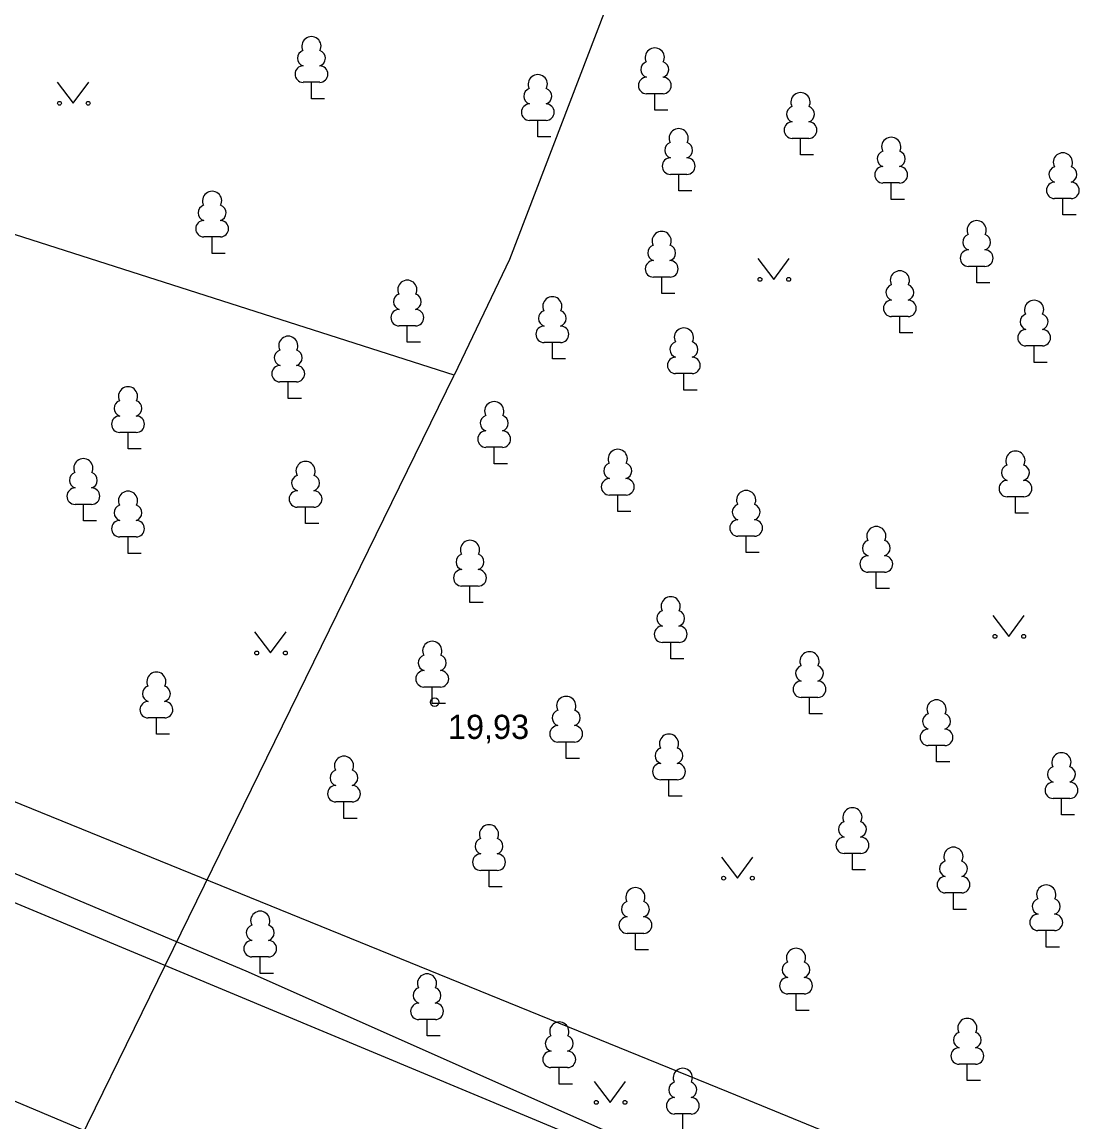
# Model space of a CAD drawing. Extents: x 713497 to 713863, y 6590062 to 6590327.
# Drawn here: x 713803.4 to 713833.96, y 6590221.2 to 6590253 of the extents above; entities that cross this region are included whole.
import ezdxf

# ---------------------------------------------------------------- set-up
doc = ezdxf.new("R2010")
doc.units = 0
for name, color, linetype in [('HALJASTUS', 7, 'Continuous'), ('KORGUS', 7, 'Continuous'), ('KPKAABEL', 7, 'Continuous'), ('MPKAABEL', 7, 'Continuous'), ('PUU', 7, 'Continuous'), ('SITRASS', 7, 'Continuous'), ('TEE', 7, 'Continuous')]:
    doc.layers.add(name, color=color, linetype=linetype)

msp = doc.modelspace()

# ---------------------------------------------------------------- linework, layer by layer
at = {"layer": 'HALJASTUS'}
for p, q in [((713804.417, 6590251.257), (713804.88, 6590250.65)), ((713804.88, 6590250.65), (713805.326, 6590251.257)), ((713824.657, 6590246.167), (713825.12, 6590245.56)), ((713825.12, 6590245.56), (713825.566, 6590246.167)), ((713831.447, 6590235.847), (713831.91, 6590235.24)), ((713831.91, 6590235.24), (713832.356, 6590235.847)), ((713810.117, 6590235.367), (713810.58, 6590234.76)), ((713810.58, 6590234.76), (713811.026, 6590235.367)), ((713823.607, 6590228.857), (713824.07, 6590228.25)), ((713824.07, 6590228.25), (713824.516, 6590228.857)), ((713819.927, 6590222.377), (713820.39, 6590221.77)), ((713820.39, 6590221.77), (713820.836, 6590222.377))]:
    msp.add_line(p, q, dxfattribs=at)
for centre in [(713804.479, 6590250.65), (713805.308, 6590250.65), (713824.719, 6590245.56), (713825.548, 6590245.56), (713831.509, 6590235.24), (713832.338, 6590235.24), (713810.179, 6590234.76), (713811.008, 6590234.76), (713823.669, 6590228.25), (713824.498, 6590228.25), (713819.989, 6590221.77), (713820.818, 6590221.77)]:
    msp.add_circle(centre, 0.055, dxfattribs=at)
at = {"layer": 'KORGUS'}
msp.add_circle((713815.32, 6590233.34), 0.125, dxfattribs=at)
at = {"layer": 'KPKAABEL'}
for points in [[(713863.358, 6590307.496), (713846.983, 6590310.189), (713845.732, 6590309.62), (713844.539, 6590307.426), (713843.803, 6590302.325), (713840.539, 6590295.308), (713831.48, 6590282.65), (713817.48, 6590246.13), (713815.88, 6590242.79)], [(713815.88, 6590242.79), (713794.35, 6590249.68), (713754.19, 6590262.29), (713731.48, 6590269.02), (713706.45, 6590275.72)], [(713794.45, 6590198.59), (713796.04, 6590202.27), (713815.88, 6590242.79)]]:
    msp.add_lwpolyline(points, dxfattribs=at)
at = {"layer": 'MPKAABEL'}
msp.add_lwpolyline([(713830.25, 6590216.56), (713828.46, 6590217.3), (713809.94, 6590225.53), (713802.35, 6590228.73)], dxfattribs=at)
at = {"layer": 'PUU'}
for p, q in [((713812, 6590251.255), (713811.52, 6590251.255)), ((713811.76, 6590250.78), (713811.76, 6590251.255)), ((713812.14, 6590250.78), (713811.76, 6590250.78)), ((713821.92, 6590250.925), (713821.44, 6590250.925)), ((713821.68, 6590250.45), (713821.68, 6590250.925)), ((713822.06, 6590250.45), (713821.68, 6590250.45)), ((713818.54, 6590250.155), (713818.06, 6590250.155)), ((713818.3, 6590249.68), (713818.3, 6590250.155)), ((713818.68, 6590249.68), (713818.3, 6590249.68)), ((713826.13, 6590249.635), (713825.65, 6590249.635)), ((713825.89, 6590249.16), (713825.89, 6590249.635)), ((713826.27, 6590249.16), (713825.89, 6590249.16)), ((713822.61, 6590248.595), (713822.13, 6590248.595)), ((713822.37, 6590248.12), (713822.37, 6590248.595)), ((713828.75, 6590248.345), (713828.27, 6590248.345)), ((713828.51, 6590247.87), (713828.51, 6590248.345)), ((713822.75, 6590248.12), (713822.37, 6590248.12)), ((713828.89, 6590247.87), (713828.51, 6590247.87)), ((713833.71, 6590247.895), (713833.23, 6590247.895)), ((713833.47, 6590247.42), (713833.47, 6590247.895)), ((713833.85, 6590247.42), (713833.47, 6590247.42)), ((713809.13, 6590246.785), (713808.65, 6590246.785)), ((713808.89, 6590246.31), (713808.89, 6590246.785)), ((713809.27, 6590246.31), (713808.89, 6590246.31)), ((713831.22, 6590245.935), (713830.74, 6590245.935)), ((713830.98, 6590245.46), (713830.98, 6590245.935)), ((713822.12, 6590245.625), (713821.64, 6590245.625)), ((713821.88, 6590245.15), (713821.88, 6590245.625)), ((713831.36, 6590245.46), (713830.98, 6590245.46)), ((713822.26, 6590245.15), (713821.88, 6590245.15)), ((713829, 6590244.485), (713828.52, 6590244.485)), ((713828.76, 6590244.01), (713828.76, 6590244.485)), ((713814.77, 6590244.215), (713814.29, 6590244.215)), ((713814.53, 6590243.74), (713814.53, 6590244.215)), ((713829.14, 6590244.01), (713828.76, 6590244.01)), ((713814.91, 6590243.74), (713814.53, 6590243.74)), ((713818.96, 6590243.735), (713818.48, 6590243.735)), ((713818.72, 6590243.26), (713818.72, 6590243.735)), ((713832.88, 6590243.635), (713832.4, 6590243.635)), ((713832.64, 6590243.16), (713832.64, 6590243.635)), ((713819.1, 6590243.26), (713818.72, 6590243.26)), ((713833.02, 6590243.16), (713832.64, 6590243.16)), ((713822.76, 6590242.835), (713822.28, 6590242.835)), ((713822.52, 6590242.36), (713822.52, 6590242.835)), ((713811.33, 6590242.595), (713810.85, 6590242.595)), ((713811.09, 6590242.12), (713811.09, 6590242.595)), ((713822.9, 6590242.36), (713822.52, 6590242.36)), ((713811.47, 6590242.12), (713811.09, 6590242.12)), ((713806.7, 6590241.135), (713806.22, 6590241.135)), ((713806.46, 6590240.66), (713806.46, 6590241.135)), ((713806.84, 6590240.66), (713806.46, 6590240.66)), ((713817.28, 6590240.705), (713816.8, 6590240.705)), ((713817.04, 6590240.23), (713817.04, 6590240.705)), ((713817.42, 6590240.23), (713817.04, 6590240.23)), ((713820.85, 6590239.325), (713820.37, 6590239.325)), ((713820.61, 6590238.85), (713820.61, 6590239.325)), ((713805.41, 6590239.055), (713804.93, 6590239.055)), ((713805.17, 6590238.58), (713805.17, 6590239.055)), ((713832.34, 6590239.275), (713831.86, 6590239.275)), ((713832.1, 6590238.8), (713832.1, 6590239.275)), ((713811.83, 6590238.975), (713811.35, 6590238.975)), ((713811.59, 6590238.5), (713811.59, 6590238.975)), ((713820.99, 6590238.85), (713820.61, 6590238.85)), ((713832.48, 6590238.8), (713832.1, 6590238.8)), ((713805.55, 6590238.58), (713805.17, 6590238.58)), ((713811.97, 6590238.5), (713811.59, 6590238.5)), ((713806.7, 6590238.115), (713806.22, 6590238.115)), ((713806.46, 6590237.64), (713806.46, 6590238.115)), ((713824.56, 6590238.135), (713824.08, 6590238.135)), ((713824.32, 6590237.66), (713824.32, 6590238.135)), ((713806.84, 6590237.64), (713806.46, 6590237.64)), ((713824.7, 6590237.66), (713824.32, 6590237.66)), ((713828.32, 6590237.095), (713827.84, 6590237.095)), ((713828.08, 6590236.62), (713828.08, 6590237.095)), ((713816.58, 6590236.695), (713816.1, 6590236.695)), ((713816.34, 6590236.22), (713816.34, 6590236.695)), ((713828.46, 6590236.62), (713828.08, 6590236.62)), ((713816.72, 6590236.22), (713816.34, 6590236.22)), ((713822.38, 6590235.065), (713821.9, 6590235.065)), ((713822.14, 6590234.59), (713822.14, 6590235.065)), ((713822.52, 6590234.59), (713822.14, 6590234.59)), ((713815.49, 6590233.775), (713815.01, 6590233.775)), ((713815.25, 6590233.3), (713815.25, 6590233.775)), ((713815.63, 6590233.3), (713815.25, 6590233.3)), ((713826.39, 6590233.475), (713825.91, 6590233.475)), ((713826.15, 6590233), (713826.15, 6590233.475)), ((713826.53, 6590233), (713826.15, 6590233)), ((713807.52, 6590232.885), (713807.04, 6590232.885)), ((713807.28, 6590232.41), (713807.28, 6590232.885)), ((713807.66, 6590232.41), (713807.28, 6590232.41)), ((713819.36, 6590232.185), (713818.88, 6590232.185)), ((713819.12, 6590231.71), (713819.12, 6590232.185)), ((713830.06, 6590232.085), (713829.58, 6590232.085)), ((713829.82, 6590231.61), (713829.82, 6590232.085)), ((713819.5, 6590231.71), (713819.12, 6590231.71)), ((713830.2, 6590231.61), (713829.82, 6590231.61)), ((713822.33, 6590231.095), (713821.85, 6590231.095)), ((713822.09, 6590230.62), (713822.09, 6590231.095)), ((713812.94, 6590230.455), (713812.46, 6590230.455)), ((713812.7, 6590229.98), (713812.7, 6590230.455)), ((713822.47, 6590230.62), (713822.09, 6590230.62)), ((713833.67, 6590230.555), (713833.19, 6590230.555)), ((713833.43, 6590230.08), (713833.43, 6590230.555)), ((713813.08, 6590229.98), (713812.7, 6590229.98)), ((713833.81, 6590230.08), (713833.43, 6590230.08)), ((713827.63, 6590228.965), (713827.15, 6590228.965)), ((713827.39, 6590228.49), (713827.39, 6590228.965)), ((713817.13, 6590228.475), (713816.65, 6590228.475)), ((713816.89, 6590228), (713816.89, 6590228.475)), ((713827.77, 6590228.49), (713827.39, 6590228.49)), ((713817.27, 6590228), (713816.89, 6590228)), ((713830.55, 6590227.825), (713830.07, 6590227.825)), ((713830.31, 6590227.35), (713830.31, 6590227.825)), ((713830.69, 6590227.35), (713830.31, 6590227.35)), ((713821.36, 6590226.655), (713820.88, 6590226.655)), ((713821.12, 6590226.18), (713821.12, 6590226.655)), ((713833.23, 6590226.735), (713832.75, 6590226.735)), ((713832.99, 6590226.26), (713832.99, 6590226.735)), ((713810.52, 6590225.975), (713810.04, 6590225.975)), ((713810.28, 6590225.5), (713810.28, 6590225.975)), ((713821.5, 6590226.18), (713821.12, 6590226.18)), ((713833.37, 6590226.26), (713832.99, 6590226.26)), ((713810.66, 6590225.5), (713810.28, 6590225.5)), ((713826, 6590224.905), (713825.52, 6590224.905)), ((713825.76, 6590224.43), (713825.76, 6590224.905)), ((713826.14, 6590224.43), (713825.76, 6590224.43)), ((713815.34, 6590224.165), (713814.86, 6590224.165)), ((713815.1, 6590223.69), (713815.1, 6590224.165)), ((713815.48, 6590223.69), (713815.1, 6590223.69)), ((713830.95, 6590222.875), (713830.47, 6590222.875)), ((713830.71, 6590222.4), (713830.71, 6590222.875)), ((713819.16, 6590222.775), (713818.68, 6590222.775)), ((713818.92, 6590222.3), (713818.92, 6590222.775)), ((713819.3, 6590222.3), (713818.92, 6590222.3)), ((713831.09, 6590222.4), (713830.71, 6590222.4)), ((713822.73, 6590221.435), (713822.25, 6590221.435)), ((713822.49, 6590220.96), (713822.49, 6590221.435))]:
    msp.add_line(p, q, dxfattribs=at)
for centre, radius, start, end in [((713811.76, 6590252.3), 0.277, 332.5799, 207.4201), ((713811.59, 6590251.953), 0.233, 109.0217, 253.1415), ((713811.93, 6590251.953), 0.233, 286.8508, 70.9859), ((713821.68, 6590251.97), 0.277, 332.5799, 207.4201), ((713811.523, 6590251.492), 0.238, 90.0016, 269.3953), ((713811.997, 6590251.492), 0.238, 270.6047, 89.9984), ((713821.51, 6590251.623), 0.233, 109.0217, 253.1415), ((713821.85, 6590251.623), 0.233, 286.8508, 70.9859), ((713818.3, 6590251.2), 0.277, 332.5799, 207.4201), ((713821.443, 6590251.162), 0.238, 90.0016, 269.3953), ((713821.917, 6590251.162), 0.238, 270.6047, 89.9984), ((713818.13, 6590250.853), 0.233, 109.0217, 253.1415), ((713818.47, 6590250.853), 0.233, 286.8508, 70.9859), ((713825.89, 6590250.68), 0.277, 332.5799, 207.4201), ((713818.063, 6590250.392), 0.238, 90.0016, 269.3953), ((713818.537, 6590250.392), 0.238, 270.6047, 89.9984), ((713825.72, 6590250.333), 0.233, 109.0217, 253.1415), ((713826.06, 6590250.333), 0.233, 286.8508, 70.9859), ((713822.37, 6590249.64), 0.277, 332.5799, 207.4201), ((713825.653, 6590249.872), 0.238, 90.0016, 269.3953), ((713826.127, 6590249.872), 0.238, 270.6047, 89.9984), ((713822.2, 6590249.293), 0.233, 109.0217, 253.1415), ((713822.54, 6590249.293), 0.233, 286.8508, 70.9859), ((713828.51, 6590249.39), 0.277, 332.5799, 207.4201), ((713828.34, 6590249.043), 0.233, 109.0217, 253.1415), ((713828.68, 6590249.043), 0.233, 286.8508, 70.9859), ((713833.47, 6590248.94), 0.277, 332.5799, 207.4201), ((713822.133, 6590248.832), 0.238, 90.0016, 269.3953), ((713822.607, 6590248.832), 0.238, 270.6047, 89.9984), ((713828.273, 6590248.582), 0.238, 90.0016, 269.3953), ((713828.747, 6590248.582), 0.238, 270.6047, 89.9984), ((713833.3, 6590248.593), 0.233, 109.0217, 253.1415), ((713833.64, 6590248.593), 0.233, 286.8508, 70.9859), ((713833.233, 6590248.132), 0.238, 90.0016, 269.3953), ((713833.707, 6590248.132), 0.238, 270.6047, 89.9984), ((713808.89, 6590247.83), 0.277, 332.5799, 207.4201), ((713808.72, 6590247.483), 0.233, 109.0217, 253.1415), ((713809.06, 6590247.483), 0.233, 286.8508, 70.9859), ((713808.653, 6590247.022), 0.238, 90.0016, 269.3953), ((713809.127, 6590247.022), 0.238, 270.6047, 89.9984), ((713821.88, 6590246.67), 0.277, 332.5799, 207.4201), ((713830.98, 6590246.98), 0.277, 332.5799, 207.4201), ((713830.81, 6590246.633), 0.233, 109.0217, 253.1415), ((713831.15, 6590246.633), 0.233, 286.8508, 70.9859), ((713821.71, 6590246.323), 0.233, 109.0217, 253.1415), ((713822.05, 6590246.323), 0.233, 286.8508, 70.9859), ((713830.743, 6590246.172), 0.238, 90.0016, 269.3953), ((713831.217, 6590246.172), 0.238, 270.6047, 89.9984), ((713821.643, 6590245.862), 0.238, 90.0016, 269.3953), ((713822.117, 6590245.862), 0.238, 270.6047, 89.9984), ((713828.76, 6590245.53), 0.277, 332.5799, 207.4201), ((713814.53, 6590245.26), 0.277, 332.5799, 207.4201), ((713828.59, 6590245.183), 0.233, 109.0217, 253.1415), ((713828.93, 6590245.183), 0.233, 286.8508, 70.9859), ((713814.36, 6590244.913), 0.233, 109.0217, 253.1415), ((713814.7, 6590244.913), 0.233, 286.8508, 70.9859), ((713818.72, 6590244.78), 0.277, 332.5799, 207.4201), ((713828.523, 6590244.722), 0.238, 90.0016, 269.3953), ((713828.997, 6590244.722), 0.238, 270.6047, 89.9984), ((713832.64, 6590244.68), 0.277, 332.5799, 207.4201), ((713814.293, 6590244.452), 0.238, 90.0016, 269.3953), ((713814.767, 6590244.452), 0.238, 270.6047, 89.9984), ((713818.55, 6590244.433), 0.233, 109.0217, 253.1415), ((713818.89, 6590244.433), 0.233, 286.8508, 70.9859), ((713832.47, 6590244.333), 0.233, 109.0217, 253.1415), ((713832.81, 6590244.333), 0.233, 286.8508, 70.9859), ((713818.483, 6590243.972), 0.238, 90.0016, 269.3953), ((713818.957, 6590243.972), 0.238, 270.6047, 89.9984), ((713822.52, 6590243.88), 0.277, 332.5799, 207.4201), ((713832.403, 6590243.872), 0.238, 90.0016, 269.3953), ((713832.877, 6590243.872), 0.238, 270.6047, 89.9984), ((713811.09, 6590243.64), 0.277, 332.5799, 207.4201), ((713810.92, 6590243.293), 0.233, 109.0217, 253.1415), ((713811.26, 6590243.293), 0.233, 286.8508, 70.9859), ((713822.35, 6590243.533), 0.233, 109.0217, 253.1415), ((713822.69, 6590243.533), 0.233, 286.8508, 70.9859), ((713822.283, 6590243.072), 0.238, 90.0016, 269.3953), ((713822.757, 6590243.072), 0.238, 270.6047, 89.9984), ((713810.853, 6590242.832), 0.238, 90.0016, 269.3953), ((713811.327, 6590242.832), 0.238, 270.6047, 89.9984), ((713806.46, 6590242.18), 0.277, 332.5799, 207.4201), ((713806.29, 6590241.833), 0.233, 109.0217, 253.1415), ((713806.63, 6590241.833), 0.233, 286.8508, 70.9859), ((713817.04, 6590241.75), 0.277, 332.5799, 207.4201), ((713806.223, 6590241.372), 0.238, 90.0016, 269.3953), ((713806.697, 6590241.372), 0.238, 270.6047, 89.9984), ((713816.87, 6590241.403), 0.233, 109.0217, 253.1415), ((713817.21, 6590241.403), 0.233, 286.8508, 70.9859), ((713816.803, 6590240.942), 0.238, 90.0016, 269.3953), ((713817.277, 6590240.942), 0.238, 270.6047, 89.9984), ((713820.61, 6590240.37), 0.277, 332.5799, 207.4201), ((713832.1, 6590240.32), 0.277, 332.5799, 207.4201), ((713805.17, 6590240.1), 0.277, 332.5799, 207.4201), ((713811.59, 6590240.02), 0.277, 332.5799, 207.4201), ((713805, 6590239.753), 0.233, 109.0217, 253.1415), ((713805.34, 6590239.753), 0.233, 286.8508, 70.9859), ((713820.44, 6590240.023), 0.233, 109.0217, 253.1415), ((713820.78, 6590240.023), 0.233, 286.8508, 70.9859), ((713831.93, 6590239.973), 0.233, 109.0217, 253.1415), ((713832.27, 6590239.973), 0.233, 286.8508, 70.9859), ((713811.42, 6590239.673), 0.233, 109.0217, 253.1415), ((713811.76, 6590239.673), 0.233, 286.8508, 70.9859), ((713820.373, 6590239.562), 0.238, 90.0016, 269.3953), ((713820.847, 6590239.562), 0.238, 270.6047, 89.9984), ((713831.863, 6590239.512), 0.238, 90.0016, 269.3953), ((713832.337, 6590239.512), 0.238, 270.6047, 89.9984), ((713804.933, 6590239.292), 0.238, 90.0016, 269.3953), ((713805.407, 6590239.292), 0.238, 270.6047, 89.9984), ((713806.46, 6590239.16), 0.277, 332.5799, 207.4201), ((713811.353, 6590239.212), 0.238, 90.0016, 269.3953), ((713811.827, 6590239.212), 0.238, 270.6047, 89.9984), ((713824.32, 6590239.18), 0.277, 332.5799, 207.4201), ((713806.29, 6590238.813), 0.233, 109.0217, 253.1415), ((713806.63, 6590238.813), 0.233, 286.8508, 70.9859), ((713824.15, 6590238.833), 0.233, 109.0217, 253.1415), ((713824.49, 6590238.833), 0.233, 286.8508, 70.9859), ((713806.223, 6590238.352), 0.238, 90.0016, 269.3953), ((713806.697, 6590238.352), 0.238, 270.6047, 89.9984), ((713824.083, 6590238.372), 0.238, 90.0016, 269.3953), ((713824.557, 6590238.372), 0.238, 270.6047, 89.9984), ((713828.08, 6590238.14), 0.277, 332.5799, 207.4201), ((713816.34, 6590237.74), 0.277, 332.5799, 207.4201), ((713827.91, 6590237.793), 0.233, 109.0217, 253.1415), ((713828.25, 6590237.793), 0.233, 286.8508, 70.9859), ((713816.17, 6590237.393), 0.233, 109.0217, 253.1415), ((713816.51, 6590237.393), 0.233, 286.8508, 70.9859), ((713827.843, 6590237.332), 0.238, 90.0016, 269.3953), ((713828.317, 6590237.332), 0.238, 270.6047, 89.9984), ((713816.103, 6590236.932), 0.238, 90.0016, 269.3953), ((713816.577, 6590236.932), 0.238, 270.6047, 89.9984), ((713822.14, 6590236.11), 0.277, 332.5799, 207.4201), ((713821.97, 6590235.763), 0.233, 109.0217, 253.1415), ((713822.31, 6590235.763), 0.233, 286.8508, 70.9859), ((713821.903, 6590235.302), 0.238, 90.0016, 269.3953), ((713822.377, 6590235.302), 0.238, 270.6047, 89.9984), ((713815.25, 6590234.82), 0.277, 332.5799, 207.4201), ((713815.08, 6590234.473), 0.233, 109.0217, 253.1415), ((713815.42, 6590234.473), 0.233, 286.8508, 70.9859), ((713826.15, 6590234.52), 0.277, 332.5799, 207.4201), ((713815.013, 6590234.012), 0.238, 90.0016, 269.3953), ((713815.487, 6590234.012), 0.238, 270.6047, 89.9984), ((713825.98, 6590234.173), 0.233, 109.0217, 253.1415), ((713826.32, 6590234.173), 0.233, 286.8508, 70.9859), ((713807.28, 6590233.93), 0.277, 332.5799, 207.4201), ((713825.913, 6590233.712), 0.238, 90.0016, 269.3953), ((713826.387, 6590233.712), 0.238, 270.6047, 89.9984), ((713807.11, 6590233.583), 0.233, 109.0217, 253.1415), ((713807.45, 6590233.583), 0.233, 286.8508, 70.9859), ((713807.043, 6590233.122), 0.238, 90.0016, 269.3953), ((713807.517, 6590233.122), 0.238, 270.6047, 89.9984), ((713819.12, 6590233.23), 0.277, 332.5799, 207.4201), ((713829.82, 6590233.13), 0.277, 332.5799, 207.4201), ((713818.95, 6590232.883), 0.233, 109.0217, 253.1415), ((713819.29, 6590232.883), 0.233, 286.8508, 70.9859), ((713829.65, 6590232.783), 0.233, 109.0217, 253.1415), ((713829.99, 6590232.783), 0.233, 286.8508, 70.9859), ((713818.883, 6590232.422), 0.238, 90.0016, 269.3953), ((713819.357, 6590232.422), 0.238, 270.6047, 89.9984), ((713822.09, 6590232.14), 0.277, 332.5799, 207.4201), ((713829.583, 6590232.322), 0.238, 90.0016, 269.3953), ((713830.057, 6590232.322), 0.238, 270.6047, 89.9984), ((713821.92, 6590231.793), 0.233, 109.0217, 253.1415), ((713822.26, 6590231.793), 0.233, 286.8508, 70.9859), ((713812.7, 6590231.5), 0.277, 332.5799, 207.4201), ((713833.43, 6590231.6), 0.277, 332.5799, 207.4201), ((713812.53, 6590231.153), 0.233, 109.0217, 253.1415), ((713812.87, 6590231.153), 0.233, 286.8508, 70.9859), ((713821.853, 6590231.332), 0.238, 90.0016, 269.3953), ((713822.327, 6590231.332), 0.238, 270.6047, 89.9984), ((713833.26, 6590231.253), 0.233, 109.0217, 253.1415), ((713833.6, 6590231.253), 0.233, 286.8508, 70.9859), ((713812.463, 6590230.692), 0.238, 90.0016, 269.3953), ((713812.937, 6590230.692), 0.238, 270.6047, 89.9984), ((713833.193, 6590230.792), 0.238, 90.0016, 269.3953), ((713833.667, 6590230.792), 0.238, 270.6047, 89.9984), ((713827.39, 6590230.01), 0.277, 332.5799, 207.4201), ((713816.89, 6590229.52), 0.277, 332.5799, 207.4201), ((713827.22, 6590229.663), 0.233, 109.0217, 253.1415), ((713827.56, 6590229.663), 0.233, 286.8508, 70.9859), ((713816.72, 6590229.173), 0.233, 109.0217, 253.1415), ((713817.06, 6590229.173), 0.233, 286.8508, 70.9859), ((713827.153, 6590229.202), 0.238, 90.0016, 269.3953), ((713827.627, 6590229.202), 0.238, 270.6047, 89.9984), ((713830.31, 6590228.87), 0.277, 332.5799, 207.4201), ((713816.653, 6590228.712), 0.238, 90.0016, 269.3953), ((713817.127, 6590228.712), 0.238, 270.6047, 89.9984), ((713830.14, 6590228.523), 0.233, 109.0217, 253.1415), ((713830.48, 6590228.523), 0.233, 286.8508, 70.9859), ((713830.073, 6590228.062), 0.238, 90.0016, 269.3953), ((713830.547, 6590228.062), 0.238, 270.6047, 89.9984), ((713821.12, 6590227.7), 0.277, 332.5799, 207.4201), ((713832.99, 6590227.78), 0.277, 332.5799, 207.4201), ((713820.95, 6590227.353), 0.233, 109.0217, 253.1415), ((713821.29, 6590227.353), 0.233, 286.8508, 70.9859), ((713832.82, 6590227.433), 0.233, 109.0217, 253.1415), ((713833.16, 6590227.433), 0.233, 286.8508, 70.9859), ((713810.28, 6590227.02), 0.277, 332.5799, 207.4201), ((713820.883, 6590226.892), 0.238, 90.0016, 269.3953), ((713821.357, 6590226.892), 0.238, 270.6047, 89.9984), ((713832.753, 6590226.972), 0.238, 90.0016, 269.3953), ((713833.227, 6590226.972), 0.238, 270.6047, 89.9984), ((713810.11, 6590226.673), 0.233, 109.0217, 253.1415), ((713810.45, 6590226.673), 0.233, 286.8508, 70.9859), ((713810.043, 6590226.212), 0.238, 90.0016, 269.3953), ((713810.517, 6590226.212), 0.238, 270.6047, 89.9984), ((713825.76, 6590225.95), 0.277, 332.5799, 207.4201), ((713825.59, 6590225.603), 0.233, 109.0217, 253.1415), ((713825.93, 6590225.603), 0.233, 286.8508, 70.9859), ((713815.1, 6590225.21), 0.277, 332.5799, 207.4201), ((713825.523, 6590225.142), 0.238, 90.0016, 269.3953), ((713825.997, 6590225.142), 0.238, 270.6047, 89.9984), ((713814.93, 6590224.863), 0.233, 109.0217, 253.1415), ((713815.27, 6590224.863), 0.233, 286.8508, 70.9859), ((713814.863, 6590224.402), 0.238, 90.0016, 269.3953), ((713815.337, 6590224.402), 0.238, 270.6047, 89.9984), ((713818.92, 6590223.82), 0.277, 332.5799, 207.4201), ((713830.71, 6590223.92), 0.277, 332.5799, 207.4201), ((713830.54, 6590223.573), 0.233, 109.0217, 253.1415), ((713830.88, 6590223.573), 0.233, 286.8508, 70.9859), ((713818.75, 6590223.473), 0.233, 109.0217, 253.1415), ((713819.09, 6590223.473), 0.233, 286.8508, 70.9859), ((713818.683, 6590223.012), 0.238, 90.0016, 269.3953), ((713819.157, 6590223.012), 0.238, 270.6047, 89.9984), ((713830.473, 6590223.112), 0.238, 90.0016, 269.3953), ((713830.947, 6590223.112), 0.238, 270.6047, 89.9984), ((713822.49, 6590222.48), 0.277, 332.5799, 207.4201), ((713822.32, 6590222.133), 0.233, 109.0217, 253.1415), ((713822.66, 6590222.133), 0.233, 286.8508, 70.9859), ((713822.253, 6590221.672), 0.238, 90.0016, 269.3953), ((713822.727, 6590221.672), 0.238, 270.6047, 89.9984)]:
    msp.add_arc(centre, radius, start, end, dxfattribs=at)
at = {"layer": 'SITRASS'}
msp.add_lwpolyline([(713863.358, 6590205.976), (713841.44, 6590214.83), (713823.81, 6590222.07), (713798.2, 6590232.48), (713769.43, 6590244.2), (713757.31, 6590249.39), (713740.65, 6590256.05), (713706.71, 6590269.85)], dxfattribs=at)
at = {"layer": 'TEE'}
for points in [[(713705.99, 6590269.548), (713709.56, 6590266.765), (713802.48, 6590227.84), (713863.358, 6590202.427)], [(713863.358, 6590196.431), (713764.059, 6590238.297), (713742.86, 6590246.85), (713734.952, 6590249.165), (713734.699, 6590248.565), (713734.18, 6590247.457), (713733.715, 6590246.43), (713733.203, 6590245.297), (713732.677, 6590244.133), (713734.573, 6590241.161), (713736.147, 6590238.694), (713748.431, 6590232.928), (713760.369, 6590227.324), (713754.579, 6590213.72), (713745.812, 6590217.88), (713744.782, 6590218.369), (713743.276, 6590218.882), (713741.882, 6590218.856), (713740.847, 6590218.526), (713739.892, 6590217.92), (713738.92, 6590215.76), (713731.142, 6590198.62)]]:
    msp.add_lwpolyline(points, dxfattribs=at)

# ---------------------------------------------------------------- texts
at = {"layer": 'KORGUS'}
msp.add_text('19,93', height=0.7, dxfattribs=at).set_placement((713815.706, 6590232.275))

doc.saveas('drawing.dxf')
